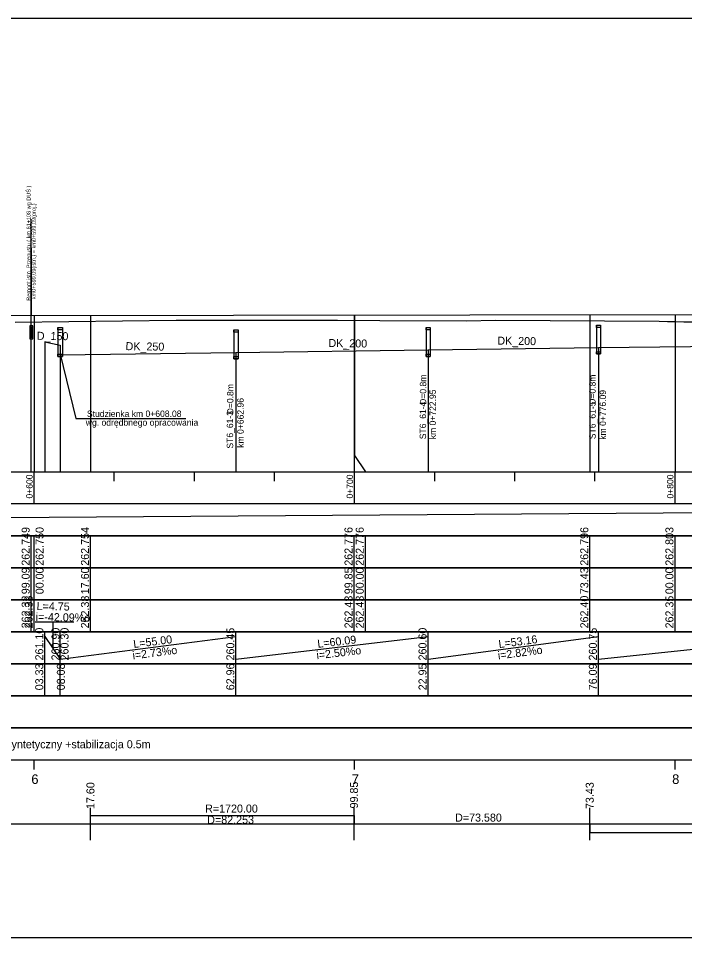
# Model space of a CAD drawing. Extents: x 6445630 to 6518227, y 5499240 to 5511716.
# Drawn here: x 6452926.3 to 6453134.2, y 5504254.5 to 5504541.5 of the extents above; entities that cross this region are included whole.
import ezdxf

# ---------------------------------------------------------------- set-up
doc = ezdxf.new("R2010")
doc.units = 0
for name, color, linetype in [('TOR_PROF-drenaze', 7, 'Continuous'), ('TOR_PROF-drenokolektory', 7, 'Continuous'), ('TOR_PROF-obiekty+opisy', 7, 'Continuous'), ('TOR_PROF-opisy glowne', 7, 'Continuous'), ('TOR_PROF-opisy pomocnicze', 7, 'Continuous'), ('TOR_PROF-studnie i osadniki', 7, 'Continuous'), ('TOR_PROF-tabelka-geometria T1', 7, 'Continuous'), ('TOR_PROF-tabelka-kilometracja', 7, 'Continuous'), ('TOR_PROF-tabelka-odleglosci T1', 7, 'Continuous'), ('TOR_PROF-tabelka-pochylenia proj T1', 7, 'Continuous'), ('TOR_PROF-tabelka-rodzaj rowu T1', 7, 'Continuous'), ('TOR_PROF-tabelka-rodzaj rurociagow T1', 7, 'Continuous'), ('TOR_PROF-tabelka-rurociagi T1', 7, 'Continuous'), ('TOR_PROF-tabelka-rzedne istn T1', 7, 'Continuous'), ('TOR_PROF-tabelka-rzedne proj T1', 7, 'Continuous'), ('TOR_PROF-tabelka-warstwa ochronna T1', 7, 'Continuous'), ('TOR_PROF-tor istniejacy T2', 7, 'Continuous'), ('TOR_PROF-tor projektowany', 7, 'Continuous'), ('TOR_PROF-uklad odniesienia', 7, 'Continuous'), ('TOR_PROF-warstwa ochronna', 7, 'Continuous'), ('TOR_RAMKI-MASKA WYCIECIA', 7, 'Continuous')]:
    doc.layers.add(name, color=color, linetype=linetype)

msp = doc.modelspace()

# ---------------------------------------------------------------- linework, layer by layer
at = {"layer": 'TOR_PROF-drenaze'}
msp.add_lwpolyline([(6453107.31, 5504438.76), (6453174.37, 5504439.51)], dxfattribs=at)
at = {"layer": 'TOR_PROF-drenokolektory'}
for points in [[(6452934.54, 5504440.51), (6452934.54, 5504405.01), (6452934.54, 5504400.01), (6452934.54, 5504400.01)], [(6452934.54, 5504440.51), (6452939.29, 5504439.51)], [(6452934.54, 5504440.51), (6452934.54, 5504405.01), (6452934.54, 5504400.01), (6452934.54, 5504400.01)], [(6452939.29, 5504439.51), (6452939.29, 5504405.01), (6452939.29, 5504400.01), (6452939.29, 5504400.01)], [(6452939.29, 5504439.51), (6452939.29, 5504405.01), (6452939.29, 5504400.01), (6452939.29, 5504400.01)], [(6452939.29, 5504436.51), (6452994.17, 5504437.26)], [(6452939.29, 5504436.51), (6452939.29, 5504405.01), (6452939.29, 5504400.01), (6452939.29, 5504400.01)], [(6452994.17, 5504437.26), (6453054.16, 5504438.01)], [(6452994.17, 5504437.26), (6452994.17, 5504405.01), (6452994.17, 5504400.01), (6452994.17, 5504400.01)], [(6452994.17, 5504437.26), (6452994.17, 5504405.01), (6452994.17, 5504400.01), (6452994.17, 5504400.01)], [(6452994.17, 5504437.26), (6452994.17, 5504405.01), (6452994.17, 5504400.01), (6452994.17, 5504400.01)], [(6452994.17, 5504437.26), (6452994.17, 5504405.01), (6452994.17, 5504400.01), (6452994.17, 5504400.01)], [(6453054.16, 5504438.01), (6453107.31, 5504438.76)], [(6453054.16, 5504438.01), (6453054.16, 5504405.01), (6453054.16, 5504400.01), (6453054.16, 5504400.01)], [(6453054.16, 5504438.01), (6453054.16, 5504405.01), (6453054.16, 5504400.01), (6453054.16, 5504400.01)], [(6453054.16, 5504438.01), (6453054.16, 5504405.01), (6453054.16, 5504400.01), (6453054.16, 5504400.01)], [(6453054.16, 5504438.01), (6453054.16, 5504405.01), (6453054.16, 5504400.01), (6453054.16, 5504400.01)], [(6453107.31, 5504438.76), (6453107.31, 5504405.01), (6453107.31, 5504400.01), (6453107.31, 5504400.01)], [(6453107.31, 5504438.76), (6453107.31, 5504405.01), (6453107.31, 5504400.01), (6453107.31, 5504400.01)], [(6453107.31, 5504438.76), (6453107.31, 5504405.01), (6453107.31, 5504400.01), (6453107.31, 5504400.01)], [(6453107.31, 5504438.76), (6453107.31, 5504405.01), (6453107.31, 5504400.01), (6453107.31, 5504400.01)]]:
    msp.add_lwpolyline(points, dxfattribs=at)
at = {"layer": 'TOR_PROF-obiekty+opisy'}
for p, q in [((6452930.3, 5504400.01), (6452930.3, 5504478.76)), ((6452930.3, 5504469.76), (6452930.3, 5504448.76)), ((6452930.3, 5504469.76), (6452930.3, 5504448.76)), ((6452930.3, 5504469.76), (6452930.3, 5504448.76)), ((6452930.3, 5504469.76), (6452930.3, 5504448.76)), ((6452930.3, 5504448.76), (6452930.3, 5504469.76)), ((6452939.29, 5504436.69), (6452944.2, 5504416.65)), ((6452944.2, 5504416.65), (6452978.49, 5504416.65)), ((6452943.59, 5504353.06), (6452931.51, 5504353.06)), ((6452937.15, 5504344.67), (6452937.15, 5504353.06))]:
    msp.add_line(p, q, dxfattribs=at)
for points in [[(6452930.78, 5504445.55), (6452929.86, 5504445.55), (6452929.86, 5504441.47), (6452930.78, 5504441.47)], [(6452930.69, 5504445.01), (6452929.94, 5504445.01), (6452929.94, 5504442.01), (6452930.69, 5504442.01)]]:
    msp.add_lwpolyline(points, close=True, dxfattribs=at)
for points in [[(6452930.78, 5504441.47), (6452930.78, 5504445.55), (6452929.86, 5504445.55), (6452929.86, 5504441.47), (6452930.78, 5504441.47)], [(6452930.69, 5504442.01), (6452929.94, 5504442.01), (6452929.94, 5504445.01), (6452930.69, 5504445.01), (6452930.69, 5504442.01)]]:
    msp.add_lwpolyline(points, dxfattribs=at)
at = {"layer": 'TOR_PROF-studnie i osadniki'}
for p, q in [((6452938.54, 5504445.01), (6452938.54, 5504436.01)), ((6452938.64, 5504445.01), (6452939.94, 5504445.01)), ((6452940.04, 5504445.01), (6452940.04, 5504436.01)), ((6453053.51, 5504445.01), (6453053.51, 5504436.01)), ((6453053.51, 5504445.01), (6453054.81, 5504445.01)), ((6453054.81, 5504445.01), (6453054.81, 5504436.01)), ((6453106.66, 5504445.76), (6453106.66, 5504436.76)), ((6453106.66, 5504445.76), (6453107.96, 5504445.76)), ((6453107.96, 5504445.76), (6453107.96, 5504436.76)), ((6452993.52, 5504444.26), (6452993.52, 5504435.26)), ((6452993.52, 5504444.26), (6452994.82, 5504444.26)), ((6452994.82, 5504444.26), (6452994.82, 5504435.26)), ((6453106.66, 5504436.76), (6453107.96, 5504436.76)), ((6452938.54, 5504436.01), (6452940.04, 5504436.01)), ((6452993.52, 5504435.26), (6452994.82, 5504435.26)), ((6453053.51, 5504436.01), (6453054.81, 5504436.01))]:
    msp.add_line(p, q, dxfattribs=at)
for points in [[(6452938.54, 5504445.01), (6452940.04, 5504445.01), (6452940.04, 5504444.31), (6452938.54, 5504444.31)], [(6453053.51, 5504445.01), (6453054.81, 5504445.01), (6453054.81, 5504444.31), (6453053.51, 5504444.31)], [(6453106.66, 5504445.76), (6453107.96, 5504445.76), (6453107.96, 5504445.06), (6453106.66, 5504445.06)], [(6452993.52, 5504444.26), (6452994.82, 5504444.26), (6452994.82, 5504443.56), (6452993.52, 5504443.56)], [(6452938.54, 5504436.71), (6452940.04, 5504436.71), (6452940.04, 5504436.01), (6452938.54, 5504436.01)], [(6453053.51, 5504436.71), (6453054.81, 5504436.71), (6453054.81, 5504436.01), (6453053.51, 5504436.01)], [(6453106.66, 5504437.46), (6453107.96, 5504437.46), (6453107.96, 5504436.76), (6453106.66, 5504436.76)], [(6452993.52, 5504435.96), (6452994.82, 5504435.96), (6452994.82, 5504435.26), (6452993.52, 5504435.26)]]:
    msp.add_lwpolyline(points, close=True, dxfattribs=at)
at = {"layer": 'TOR_PROF-tabelka-geometria T1'}
for points in [[(6452659.4, 5504290.01), (6452948.81, 5504290.01), (6452948.81, 5504292.68), (6453031.06, 5504292.68), (6453031.06, 5504290.01), (6453104.64, 5504290.01), (6453104.64, 5504287.35), (6453186.9, 5504287.35), (6453186.9, 5504290.01), (6453218.67, 5504290.01), (6453218.67, 5504292.68), (6453260.25, 5504292.68), (6453260.25, 5504290.01), (6453277.65, 5504290.01), (6453277.66, 5504286.19), (6453319.25, 5504286.19)], [(6452948.81, 5504285.01), (6452948.81, 5504295.01)], [(6453031.06, 5504285.01), (6453031.06, 5504295.01)], [(6453104.64, 5504285.01), (6453104.64, 5504295.01)], [(6452331.21, 5504290.01), (6453331.21, 5504290.01)]]:
    msp.add_lwpolyline(points, dxfattribs=at)
at = {"layer": 'TOR_PROF-tabelka-kilometracja'}
for points in [[(6452931.21, 5504307.01), (6452931.21, 5504310.01)], [(6453031.21, 5504307.01), (6453031.21, 5504310.01)], [(6453131.21, 5504307.01), (6453131.21, 5504310.01)]]:
    msp.add_lwpolyline(points, dxfattribs=at)
at = {"layer": 'TOR_PROF-tabelka-odleglosci T1'}
msp.add_lwpolyline([(6452331.21, 5504360.01), (6453331.21, 5504360.01), (6453331.21, 5504370.01), (6452331.21, 5504370.01)], close=True, dxfattribs=at)
for points in [[(6452930.3, 5504360.01), (6452930.3, 5504370.01)], [(6452931.21, 5504360.01), (6452931.21, 5504370.01)], [(6452948.81, 5504360.01), (6452948.81, 5504370.01)], [(6453031.06, 5504360.01), (6453031.06, 5504370.01)], [(6453034.56, 5504360.01), (6453034.56, 5504370.01)], [(6453104.64, 5504360.01), (6453104.64, 5504370.01)], [(6453131.21, 5504360.01), (6453131.21, 5504370.01)]]:
    msp.add_lwpolyline(points, dxfattribs=at)
at = {"layer": 'TOR_PROF-tabelka-pochylenia proj T1'}
msp.add_lwpolyline([(6452331.21, 5504380.01), (6453331.21, 5504380.01), (6453331.21, 5504390.01), (6452331.21, 5504390.01)], close=True, dxfattribs=at)
msp.add_lwpolyline([(6452331.21, 5504381.51), (6453319.23, 5504388.51)], dxfattribs=at)
at = {"layer": 'TOR_PROF-tabelka-rodzaj rowu T1'}
msp.add_lwpolyline([(6452331.21, 5504330.01), (6453331.21, 5504330.01), (6453331.21, 5504340.01), (6452331.21, 5504340.01)], close=True, dxfattribs=at)
for points in [[(6452934.54, 5504330.01), (6452934.54, 5504340.01)], [(6452939.29, 5504330.01), (6452939.29, 5504340.01)], [(6452994.17, 5504330.01), (6452994.17, 5504340.01)], [(6453054.16, 5504330.01), (6453054.16, 5504340.01)], [(6453107.31, 5504330.01), (6453107.31, 5504340.01)]]:
    msp.add_lwpolyline(points, dxfattribs=at)
at = {"layer": 'TOR_PROF-tabelka-rurociagi T1'}
msp.add_lwpolyline([(6452331.21, 5504340.01), (6453331.21, 5504340.01), (6453331.21, 5504350.01), (6452331.21, 5504350.01)], close=True, dxfattribs=at)
for points in [[(6452934.54, 5504340.01), (6452934.54, 5504350.01)], [(6452934.54, 5504348.51), (6452939.29, 5504341.51)], [(6452939.29, 5504340.01), (6452939.29, 5504350.01)], [(6452939.29, 5504341.51), (6452994.17, 5504348.51)], [(6452994.17, 5504340.01), (6452994.17, 5504350.01)], [(6452994.17, 5504341.51), (6453054.16, 5504348.51)], [(6453054.16, 5504340.01), (6453054.16, 5504350.01)], [(6453054.16, 5504341.51), (6453107.31, 5504348.51)], [(6453107.31, 5504340.01), (6453107.31, 5504350.01)], [(6453107.31, 5504341.51), (6453174.37, 5504348.51)]]:
    msp.add_lwpolyline(points, dxfattribs=at)
at = {"layer": 'TOR_PROF-tabelka-rzedne istn T1'}
msp.add_lwpolyline([(6452331.21, 5504350.01), (6453331.21, 5504350.01), (6453331.21, 5504360.01), (6452331.21, 5504360.01)], close=True, dxfattribs=at)
for points in [[(6452930.3, 5504350.01), (6452930.3, 5504360.01)], [(6452931.21, 5504350.01), (6452931.21, 5504360.01)], [(6452948.81, 5504350.01), (6452948.81, 5504360.01)], [(6453031.06, 5504350.01), (6453031.06, 5504360.01)], [(6453034.56, 5504350.01), (6453034.56, 5504360.01)], [(6453104.64, 5504350.01), (6453104.64, 5504360.01)], [(6453131.21, 5504350.01), (6453131.21, 5504360.01)]]:
    msp.add_lwpolyline(points, dxfattribs=at)
at = {"layer": 'TOR_PROF-tabelka-rzedne proj T1'}
msp.add_lwpolyline([(6452331.21, 5504370.01), (6453331.21, 5504370.01), (6453331.21, 5504380.01), (6452331.21, 5504380.01)], close=True, dxfattribs=at)
for points in [[(6452930.3, 5504370.01), (6452930.3, 5504380.01)], [(6452931.21, 5504370.01), (6452931.21, 5504380.01)], [(6452948.81, 5504370.01), (6452948.81, 5504380.01)], [(6453031.06, 5504370.01), (6453031.06, 5504380.01)], [(6453034.56, 5504370.01), (6453034.56, 5504380.01)], [(6453104.64, 5504370.01), (6453104.64, 5504380.01)], [(6453131.21, 5504370.01), (6453131.21, 5504380.01)]]:
    msp.add_lwpolyline(points, dxfattribs=at)
at = {"layer": 'TOR_PROF-tabelka-warstwa ochronna T1'}
msp.add_lwpolyline([(6452331.21, 5504320.01), (6453331.21, 5504320.01), (6453331.21, 5504330.01), (6452331.21, 5504330.01)], close=True, dxfattribs=at)
at = {"layer": 'TOR_PROF-tor istniejacy T2'}
msp.add_lwpolyline([(6453136.57, 5504446.67), (6453134, 5504446.71), (6453131.43, 5504446.76), (6453128.85, 5504446.81), (6453126.28, 5504446.86), (6453075.14, 5504447.21), (6453066.14, 5504447.01), (6453039.03, 5504447.06), (6453025.83, 5504447.26), (6452975.49, 5504447.26), (6452925.29, 5504446.56)], dxfattribs=at)
at = {"layer": 'TOR_PROF-tor projektowany'}
msp.add_line((6452331.21, 5504447.95), (6453319.23, 5504449.28), dxfattribs=at)
for points in [[(6452931.21, 5504448.76), (6452931.21, 5504405.01), (6452931.21, 5504400.01), (6452931.21, 5504400.01)], [(6452931.21, 5504448.76), (6452931.21, 5504405.01), (6452931.21, 5504400.01), (6452931.21, 5504400.01)], [(6452948.81, 5504448.78), (6452948.81, 5504405.01), (6452948.81, 5504400.01), (6452948.81, 5504400.01)], [(6452948.81, 5504448.78), (6452948.81, 5504405.01), (6452948.81, 5504400.01), (6452948.81, 5504400.01)], [(6453031.06, 5504448.89), (6453031.06, 5504405.01), (6453031.06, 5504400.01), (6453031.06, 5504400.01)], [(6453031.06, 5504448.89), (6453031.06, 5504405.01), (6453031.06, 5504400.01), (6453031.06, 5504400.01)], [(6453031.21, 5504448.89), (6453031.21, 5504405.01), (6453034.56, 5504400.01), (6453034.56, 5504400.01)], [(6453031.21, 5504448.89), (6453031.21, 5504405.01), (6453034.56, 5504400.01), (6453034.56, 5504400.01)], [(6453104.64, 5504448.99), (6453104.64, 5504405.01), (6453104.64, 5504400.01), (6453104.64, 5504400.01)], [(6453104.64, 5504448.99), (6453104.64, 5504405.01), (6453104.64, 5504400.01), (6453104.64, 5504400.01)], [(6453131.21, 5504449.03), (6453131.21, 5504405.01), (6453131.21, 5504400.01), (6453131.21, 5504400.01)], [(6453131.21, 5504449.03), (6453131.21, 5504405.01), (6453131.21, 5504400.01), (6453131.21, 5504400.01)]]:
    msp.add_lwpolyline(points, dxfattribs=at)
at = {"layer": 'TOR_PROF-uklad odniesienia'}
for p, q in [((6452331.21, 5504400.01), (6453331.21, 5504400.01)), ((6452931.21, 5504390.01), (6452931.21, 5504400.01)), ((6452931.21, 5504390.01), (6452931.21, 5504400.01)), ((6452956.21, 5504397.01), (6452956.21, 5504400.01)), ((6452956.21, 5504397.01), (6452956.21, 5504400.01)), ((6452981.21, 5504397.01), (6452981.21, 5504400.01)), ((6452981.21, 5504397.01), (6452981.21, 5504400.01)), ((6453006.21, 5504397.01), (6453006.21, 5504400.01)), ((6453006.21, 5504397.01), (6453006.21, 5504400.01)), ((6453031.21, 5504390.01), (6453031.21, 5504400.01)), ((6453031.21, 5504390.01), (6453031.21, 5504400.01)), ((6453056.21, 5504397.01), (6453056.21, 5504400.01)), ((6453056.21, 5504397.01), (6453056.21, 5504400.01)), ((6453081.21, 5504397.01), (6453081.21, 5504400.01)), ((6453081.21, 5504397.01), (6453081.21, 5504400.01)), ((6453106.21, 5504397.01), (6453106.21, 5504400.01)), ((6453106.21, 5504397.01), (6453106.21, 5504400.01)), ((6453131.21, 5504390.01), (6453131.21, 5504400.01)), ((6453131.21, 5504390.01), (6453131.21, 5504400.01))]:
    msp.add_line(p, q, dxfattribs=at)
at = {"layer": 'TOR_PROF-warstwa ochronna'}
msp.add_lwpolyline([(6452331.21, 5504310.01), (6453331.21, 5504310.01), (6453331.21, 5504320.01), (6452331.21, 5504320.01)], close=True, dxfattribs=at)
at = {"layer": 'TOR_RAMKI-MASKA WYCIECIA'}
msp.add_lwpolyline([(6452269.21, 5504254.54), (6453359.21, 5504254.54), (6453359.21, 5504541.54), (6452269.21, 5504541.54)], close=True, dxfattribs=at)

# ---------------------------------------------------------------- texts
at = {"layer": 'TOR_PROF-drenaze'}
for s, p in [('D_150 ', (6452932.01, 5504441.19)), ('DK_200 ', (6453075.74, 5504439.68)), ('DK_250 ', (6452959.72, 5504437.96)), ('DK_200 ', (6453023.03, 5504438.94))]:
    msp.add_text(s, height=2.5, rotation=359.1539, dxfattribs=at).set_placement(p)
at = {"layer": 'TOR_PROF-obiekty+opisy'}
for s, p in [('Remont istn. Przepustu ( km 61+108 wg DUŚ )', (6452930.08, 5504453.39)), (' km0+599,09(istn.) = km0+599,09(proj.) ', (6452931.69, 5504453.39))]:
    msp.add_text(s, height=1.25, rotation=90, dxfattribs=at).set_placement(p)
at = {"layer": 'TOR_PROF-opisy glowne'}
for s, p in [('D=0.8m', (6453053.57, 5504420.87)), ('D=0.8m', (6453106.42, 5504420.89)), ('D=0.8m', (6452993.39, 5504417.92)), ('km 0+722.95', (6453056.58, 5504410.13)), ('km 0+776.09', (6453109.67, 5504409.99)), ('km 0+662.96', (6452996.59, 5504407.48)), ('ST6_61-4 ', (6453053.52, 5504410.14)), ('ST6_61-5', (6453106.43, 5504410.16)), ('ST6_61-3', (6452993.3, 5504407.22))]:
    msp.add_text(s, height=2, rotation=90, dxfattribs=at).set_placement(p)
at = {"layer": 'TOR_PROF-opisy pomocnicze'}
for s, p in [('Studzienka km 0+608.08', (6452947.67, 5504417.1)), ('wg. odrędbnego opracowania', (6452947.32, 5504414.36))]:
    msp.add_text(s, height=2, dxfattribs=at).set_placement(p)
for s, p in [('17.60', (6452950.01, 5504294.68)), ('99.85', (6453032.26, 5504294.87)), ('73.43', (6453105.84, 5504294.68))]:
    msp.add_text(s, height=2.5, rotation=90, dxfattribs=at).set_placement(p)
at = {"layer": 'TOR_PROF-tabelka-geometria T1'}
for s, p in [('R=1720.00', (6452984.55, 5504293.58)), ('D=73.580', (6453062.57, 5504290.76)), ('D=82.253', (6452985.22, 5504290.08))]:
    msp.add_text(s, height=2.5, dxfattribs=at).set_placement(p)
at = {"layer": 'TOR_PROF-tabelka-kilometracja'}
for s, p in [('6', (6452930.32, 5504302.51)), ('7', (6453030.32, 5504302.51)), ('8', (6453130.32, 5504302.51))]:
    msp.add_text(s, height=3, dxfattribs=at).set_placement(p)
at = {"layer": 'TOR_PROF-tabelka-odleglosci T1'}
for s, p in [('99.09', (6452929.8, 5504361.75)), ('00.00', (6452934.15, 5504361.75)), ('17.60', (6452948.31, 5504361.75)), ('99.85', (6453030.56, 5504361.74)), ('00.00', (6453034.06, 5504361.75)), ('73.43', (6453104.14, 5504361.75)), ('00.00', (6453130.71, 5504361.75))]:
    msp.add_text(s, height=2.5, rotation=90, dxfattribs=at).set_placement(p)
at = {"layer": 'TOR_PROF-tabelka-rodzaj rurociagow T1'}
for s, p in [('03.33', (6452934.04, 5504331.76)), ('08.08', (6452940.78, 5504331.76)), ('62.96', (6452993.67, 5504331.76)), ('22.95', (6453053.66, 5504331.75)), ('76.09', (6453106.81, 5504331.76))]:
    msp.add_text(s, height=2.5, rotation=90, dxfattribs=at).set_placement(p)
at = {"layer": 'TOR_PROF-tabelka-rurociagi T1'}
for s, rotation, p in [('L=4.75', 359.0732, (6452931.95, 5504356.8)), ('261.10', 90, (6452934.04, 5504341.08)), ('260.90', 90, (6452939.1, 5504341.08)), ('260.30', 90, (6452941.92, 5504341.08)), ('260.45', 90, (6452993.67, 5504341.07)), ('260.60', 90, (6453053.66, 5504341.08)), ('260.75', 90, (6453106.81, 5504341.07)), ('L=55.00', 7.2694, (6452962.31, 5504344.95)), ('L=60.09', 6.6555, (6453019.74, 5504345)), ('L=53.16', 7.5034, (6453076.3, 5504344.93)), ('i=2.73%o', 7.2694, (6452962.06, 5504341.39)), ('i=2.50%o', 6.6555, (6453019.45, 5504341.44)), ('i=2.82%o', 7.5034, (6453076.07, 5504341.37))]:
    msp.add_text(s, height=2.5, rotation=rotation, dxfattribs=at).set_placement(p)
at = {"layer": 'TOR_PROF-tabelka-rzedne istn T1'}
for s, rotation, p in [('262.32', 90, (6452929.8, 5504351.09)), ('262.33', 90, (6452930.71, 5504351.08)), ('262.38', 90, (6452948.31, 5504351.08)), ('262.43', 90, (6453030.56, 5504351.08)), ('262.43', 90, (6453034.06, 5504351.08)), ('262.40', 90, (6453104.14, 5504351.08)), ('262.35', 90, (6453130.71, 5504351.07)), ('i=-42.09%o', 359.0732, (6452931.67, 5504353.44))]:
    msp.add_text(s, height=2.5, rotation=rotation, dxfattribs=at).set_placement(p)
at = {"layer": 'TOR_PROF-tabelka-rzedne proj T1'}
for s, p in [('262.749', (6452929.8, 5504370.65)), ('262.750', (6452934.15, 5504370.65)), ('262.754', (6452948.31, 5504370.65)), ('262.776', (6453030.56, 5504370.65)), ('262.776', (6453034.06, 5504370.65)), ('262.796', (6453104.14, 5504370.65)), ('262.803', (6453130.71, 5504370.65))]:
    msp.add_text(s, height=2.5, rotation=90, dxfattribs=at).set_placement(p)
at = {"layer": 'TOR_PROF-uklad odniesienia'}
for s, p in [('0+600', (6452930.71, 5504391.62)), ('0+600', (6452930.71, 5504391.62)), ('0+700', (6453030.71, 5504391.62)), ('0+700', (6453030.71, 5504391.62)), ('0+800', (6453130.71, 5504391.62)), ('0+800', (6453130.71, 5504391.62))]:
    msp.add_text(s, height=2, rotation=90, dxfattribs=at).set_placement(p)
at = {"layer": 'TOR_PROF-warstwa ochronna'}
msp.add_text('półmaterac geosyntetyczny +stabilizacja 0.5m', height=2.5, dxfattribs=at).set_placement((6452899.43, 5504313.66))

doc.saveas('drawing.dxf')
